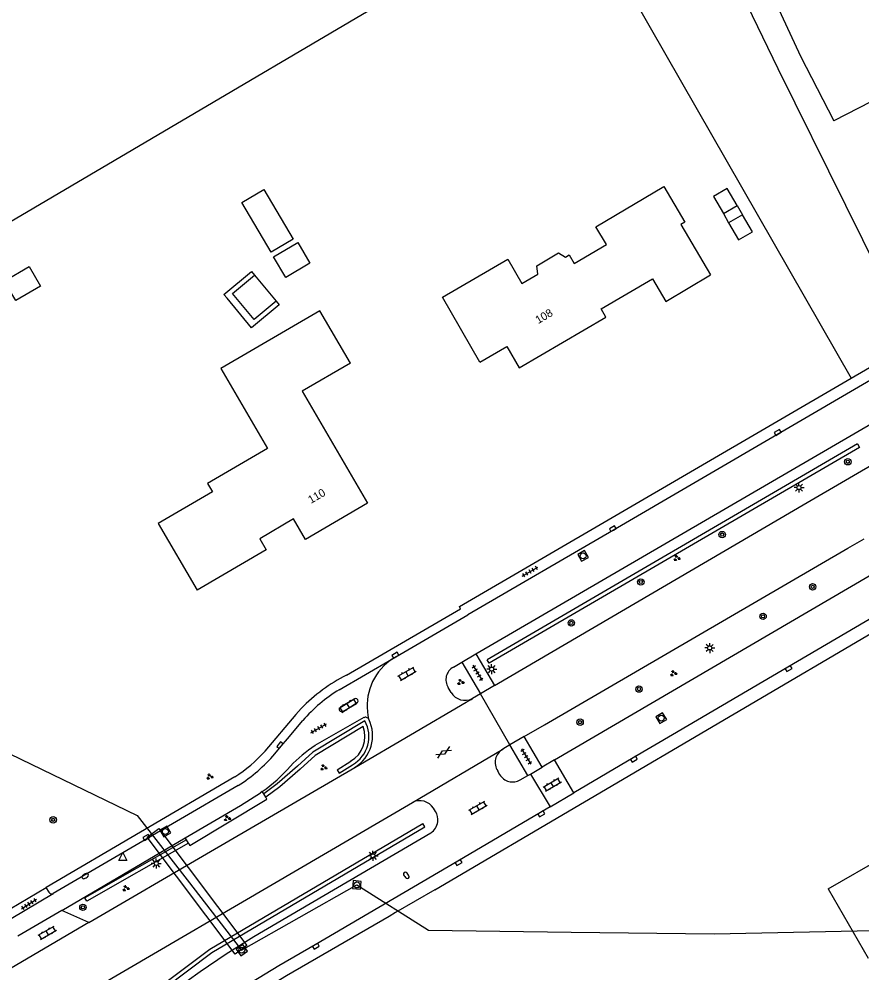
# Model space of a CAD drawing. Extents: x 135999 to 138000, y 396000 to 398501.
# Drawn here: x 136699.2 to 136804.5, y 397795.7 to 397914.9 of the extents above; entities that cross this region are included whole.
import ezdxf

# ---------------------------------------------------------------- set-up
doc = ezdxf.new("R2010")
doc.units = 0
for name, color, linetype in [('gg-afsc-draadraster', 7, 'Continuous'), ('gg-afsc-lijn draadraster', 7, 'Continuous'), ('gg-afsc-muur', 7, 'Continuous'), ('gg-anno-huisnummerreeks BGT', 7, 'Continuous'), ('gg-bbg-gedigitaliseerde bebouwing', 7, 'Continuous'), ('gg-bbg-gedigitaliseerde bijgebouw', 7, 'Continuous'), ('gg-bbg-hoofdgebouw', 7, 'Continuous'), ('gg-bbg-luifel en loopbrug', 7, 'Continuous'), ('gg-knt-verharding', 7, 'Continuous'), ('gg-kwrk-duiker nz buis', 7, 'Continuous'), ('gg-kwrk-duiker nz vlak', 7, 'Continuous'), ('gt-grn-groengrens', 7, 'Continuous'), ('gt-grn-weggrens', 7, 'Continuous'), ('gt-symb-boom', 7, 'Continuous'), ('gt-symb-brandkraan', 7, 'Continuous'), ('gt-symb-gesloten verharding', 7, 'Continuous'), ('gt-symb-groenvak', 7, 'Continuous'), ('gt-symb-klinker verharding', 7, 'Continuous'), ('gt-symb-kolk', 7, 'Continuous'), ('gt-symb-lichtmast', 7, 'Continuous'), ('gt-symb-rioolschacht', 7, 'Continuous'), ('gt-symb-tegel verharding', 7, 'Continuous'), ('gt-symb-waterafsluiter', 7, 'Continuous')]:
    doc.layers.add(name, color=color, linetype=linetype)

# ---------------------------------------------------------------- blocks, each defined once
blk = doc.blocks.new('gt0-BOOM')
at = {"layer": 'gt-symb-boom'}
for radius in [0.4, 0.2]:
    blk.add_circle((0, 0), radius, dxfattribs=at)
blk = doc.blocks.new('gt0-GRVAK')
at = {"layer": 'gt-symb-groenvak'}
for p, q in [((-0.11, 0.19), (-0.23, 0.24)), ((-0.18, 0.15), (0.09, 0.15)), ((-0.09, 0.21), (-0.16, 0.32)), ((-0.05, 0.21), (-0.05, 0.39)), ((0, 0.21), (0.06, 0.32)), ((0.02, 0.19), (0.13, 0.24)), ((0.26, -0.05), (0.2, 0.06)), ((0.3, -0.05), (0.3, 0.13)), ((0.35, -0.05), (0.41, 0.06)), ((-0.24, -0.23), (-0.36, -0.18)), ((-0.32, -0.26), (-0.05, -0.26)), ((-0.23, -0.21), (-0.29, -0.1)), ((-0.18, -0.2), (-0.18, -0.02)), ((-0.14, -0.21), (-0.07, -0.1)), ((-0.12, -0.23), (0, -0.18)), ((0.24, -0.07), (0.12, -0.02)), ((0.17, -0.11), (0.44, -0.11)), ((0.37, -0.07), (0.49, -0.02))]:
    blk.add_line(p, q, dxfattribs=at)
blk = doc.blocks.new('gt0-KL1')
at = {"layer": 'gt-symb-klinker verharding'}
for p, q in [((-1.15, 0.3), (1.15, 0.3)), ((-1, -0.3), (-1, 0.3)), ((-0.5, 0.3), (-0.5, 0.45)), ((0, -0.3), (0, 0.3)), ((0.5, 0.3), (0.5, 0.45)), ((1, -0.3), (1, 0.3)), ((-1.15, -0.3), (1.15, -0.3)), ((-0.5, -0.45), (-0.5, -0.3)), ((0.5, -0.45), (0.5, -0.3))]:
    blk.add_line(p, q, dxfattribs=at)
blk = doc.blocks.new('gt0-TEG1')
at = {"layer": 'gt-symb-tegel verharding'}
for p, q in [((-1.12, 0), (1.13, 0)), ((-0.9, -0.25), (-0.9, 0.25)), ((-0.45, -0.25), (-0.45, 0.25)), ((0, -0.25), (0, 0.25)), ((0.45, -0.25), (0.45, 0.25)), ((0.9, -0.25), (0.9, 0.25))]:
    blk.add_line(p, q, dxfattribs=at)
blk = doc.blocks.new('gt0-LMAST')
at = {"layer": 'gt-symb-lichtmast'}
for p, q in [((-0.18, 0.17), (-0.45, 0.44)), ((-0.01, 0.25), (-0.01, 0.62)), ((0.17, 0.17), (0.44, 0.44)), ((-0.26, 0), (-0.63, 0)), ((-0.18, -0.18), (-0.45, -0.45)), ((-0.01, -0.25), (-0.01, -0.63)), ((0.44, -0.45), (0.17, -0.18)), ((0.24, 0), (0.62, 0))]:
    blk.add_line(p, q, dxfattribs=at)
blk.add_circle((-0.01, 0), 0.25, dxfattribs=at)
blk = doc.blocks.new('gt0-KOLK')
at = {"layer": 'gt-symb-kolk'}
blk.add_lwpolyline([(0, 0), (0.38, 0), (0.38, 0.4), (-0.38, 0.4), (-0.38, 0), (0, 0)], dxfattribs=at)
blk = doc.blocks.new('gt0-RS')
at = {"layer": 'gt-symb-rioolschacht'}
blk.add_lwpolyline([(-0.5, -0.5), (0.5, -0.5), (0.5, 0.5), (-0.5, 0.5)], close=True, dxfattribs=at)
blk.add_circle((0, 0), 0.375, dxfattribs=at)
blk = doc.blocks.new('gt0-GESVH1')
at = {"layer": 'gt-symb-gesloten verharding'}
for p, q in [((-0.99, -0.26), (0.01, 0.24)), ((0.01, -0.26), (-0.99, 0.24)), ((0.01, 0.24), (1.01, -0.26)), ((1.01, 0.24), (0.01, -0.26))]:
    blk.add_line(p, q, dxfattribs=at)
blk = doc.blocks.new('gt0-BR')
at = {"layer": 'gt-symb-brandkraan'}
for centre, radius, start, end in [((-0.24, 0), 0.206, 107.5669, 252.4331), ((0.6, -2.66), 3, 106.892, 107.5669), ((0, -0.69), 0.938, 73.108, 106.892), ((-0.6, -2.66), 3, 72.4331, 73.108), ((0.24, 0), 0.206, 287.567, 72.4331), ((0.6, 2.66), 3, 252.4331, 253.108), ((0, 0.69), 0.938, 253.108, 286.8921), ((-0.6, 2.66), 3, 286.8921, 287.567)]:
    blk.add_arc(centre, radius, start, end, dxfattribs=at)
blk = doc.blocks.new('gt0-WAFSL')
at = {"layer": 'gt-symb-waterafsluiter'}
for p, q in [((-0.5, -0.33), (0, 0.67)), ((0, 0.67), (0.5, -0.33)), ((0.5, -0.33), (-0.5, -0.33))]:
    blk.add_line(p, q, dxfattribs=at)

msp = doc.modelspace()

# ---------------------------------------------------------------- linework, layer by layer
at = {"layer": 'gg-afsc-draadraster'}
for points in [[(136810.7, 397874.36), (136811, 397874.5), (136794.09, 397908.68), (136779.99, 397937.8), (136771.44, 397942.62), (136760.28, 397963.94), (136749.12, 397985.27), (136728.96, 398046.08), (136722.96, 398064.41), (136721.46, 398074.57), (136722.13, 398090.73), (136700.42, 398076.52), (136681.82, 398098.48)], [(136644.14, 397873.93), (136655.09, 397863.36), (136693.27, 397886.76), (136768.27, 397930.96), (136803.2, 397870)]]:
    msp.add_lwpolyline(points, dxfattribs=at)
at = {"layer": 'gg-afsc-lijn draadraster'}
msp.add_lwpolyline([(136644.14, 397873.93), (136655.09, 397863.36), (136693.27, 397886.76), (136768.27, 397930.96), (136803.2, 397870)], dxfattribs=at)
at = {"layer": 'gg-afsc-muur'}
for p, q in [((136751.16, 397806.09), (136807.49, 397839.21)), ((136751.16, 397806.09), (136807.49, 397839.21)), ((136746.26, 397803.26), (136745.45, 397802.73)), ((136746.26, 397803.26), (136745.45, 397802.73))]:
    msp.add_line(p, q, dxfattribs=at)
at = {"layer": 'gg-bbg-gedigitaliseerde bebouwing'}
msp.add_line((136800.34, 397806.21), (136805.34, 397797.55), dxfattribs=at)
for points in [[(136821.49, 397910.43), (136816.19, 397920.76), (136811.03, 397918.11), (136810.98, 397918.22), (136810.9, 397918.17), (136809.59, 397919.65), (136807.74, 397920.49), (136805.67, 397920.4), (136805.32, 397920.24), (136804.99, 397920.61), (136804.1, 397920.16), (136804.22, 397919.62), (136803.91, 397919.46), (136802.71, 397917.81), (136798.39, 397918.45), (136797.35, 397920.61), (136798.27, 397922.99), (136793.97, 397931.87), (136794.04, 397931.9), (136793.99, 397932.02), (136791.06, 397933.04), (136787.19, 397931.14), (136796.89, 397910.27), (136801.05, 397902.18)], [(136756.8, 397872.03), (136752.11, 397880.16), (136760.28, 397884.88), (136762.02, 397881.86), (136764.04, 397883.03), (136763.93, 397884.06), (136766.62, 397885.68), (136767.48, 397885.15), (136767.94, 397885.42), (136768.58, 397884.34), (136772.6, 397886.71), (136771.29, 397888.93), (136779.78, 397893.96), (136782.41, 397889.5), (136781.92, 397889.21), (136785.64, 397882.92)], [(136740.6, 397871.91), (136736.8, 397878.43), (136724.41, 397871.21), (136730.23, 397861.23), (136722.74, 397856.87), (136723.36, 397855.81), (136716.58, 397851.86), (136721.45, 397843.52)]]:
    msp.add_lwpolyline(points, dxfattribs=at)
at = {"layer": 'gg-bbg-gedigitaliseerde bijgebouw'}
for p, q in [((136787.24, 397890.58), (136788.97, 397891.58)), ((136789.62, 397890.45), (136787.89, 397889.45)), ((136790.88, 397888.29), (136789.62, 397890.45)), ((136728.63, 397882.88), (136731.32, 397879.66))]:
    msp.add_line(p, q, dxfattribs=at)
for points in [[(136729.79, 397893.61), (136733.45, 397887.41), (136730.69, 397885.78), (136727.03, 397891.98), (136729.79, 397893.61)], [(136788.97, 397891.58), (136787.72, 397893.74), (136785.99, 397892.74), (136787.24, 397890.58)], [(136787.89, 397889.45), (136789.14, 397887.29), (136790.88, 397888.29)], [(136697.33, 397882.16), (136700.44, 397883.98), (136701.88, 397881.53), (136698.77, 397879.71), (136697.33, 397882.16)], [(136731.32, 397879.66), (136728.56, 397877.35), (136725.87, 397880.58), (136728.63, 397882.88)]]:
    msp.add_lwpolyline(points, dxfattribs=at)
at = {"layer": 'gg-bbg-hoofdgebouw'}
msp.add_line((136800.34, 397806.21), (136815.25, 397814.83), dxfattribs=at)
for points in [[(136821.49, 397910.43), (136816.09, 397907.67), (136815.18, 397909.44), (136811.06, 397907.34), (136810.94, 397907.6), (136807.07, 397905.58), (136807.2, 397905.33), (136801.05, 397902.18)], [(136756.8, 397872.03), (136760.16, 397873.98), (136761.71, 397871.32), (136772.55, 397877.66), (136771.95, 397878.69), (136778.35, 397882.44), (136780.03, 397879.61), (136785.64, 397882.92)], [(136740.6, 397871.91), (136734.57, 397868.4), (136742.75, 397854.38), (136734.99, 397849.85), (136733.5, 397852.42), (136729.28, 397849.96), (136730.09, 397848.56), (136721.45, 397843.52)]]:
    msp.add_lwpolyline(points, dxfattribs=at)
at = {"layer": 'gg-bbg-luifel en loopbrug'}
for p, q in [((136788.97, 397891.58), (136789.62, 397890.45)), ((136787.24, 397890.58), (136787.89, 397889.45))]:
    msp.add_line(p, q, dxfattribs=at)
for points in [[(136731, 397885.2), (136734.03, 397886.99), (136735.55, 397884.4), (136732.52, 397882.61), (136731, 397885.2)], [(136731.32, 397879.66), (136731.71, 397879.19), (136728.25, 397876.31), (136725.18, 397880), (136724.79, 397880.46), (136728.25, 397883.34), (136728.63, 397882.88)]]:
    msp.add_lwpolyline(points, dxfattribs=at)
at = {"layer": 'gg-knt-verharding'}
for p, q in [((136745.78, 397834.9), (136755.29, 397840.44)), ((136739.21, 397831.08), (136745.78, 397834.9)), ((136745.78, 397834.9), (136745.15, 397834.38)), ((136754.54, 397834.52), (136756.3, 397835.55)), ((136756.3, 397835.55), (136756.83, 397834.66)), ((136753.49, 397833.91), (136754.54, 397834.52)), ((136754.54, 397834.52), (136756.86, 397830.57)), ((136756.83, 397834.66), (136758.63, 397831.59)), ((136753.2, 397830.75), (136752.83, 397831.37)), ((136758.63, 397831.59), (136756.86, 397830.57)), ((136756.86, 397830.57), (136755.85, 397829.98)), ((136741.08, 397829.92), (136739.37, 397828.91)), ((136739.67, 397828.37), (136741.37, 397829.38)), ((136741.14, 397821.37), (136755.09, 397829.52)), ((136742.28, 397827.59), (136736.18, 397824.09)), ((136762.33, 397825.23), (136764.85, 397826.7)), ((136762.33, 397825.23), (136760.54, 397824.18)), ((136764.58, 397821.41), (136762.33, 397825.23)), ((136760.54, 397824.18), (136759.64, 397823.64)), ((136762.8, 397820.35), (136760.54, 397824.18)), ((136748.36, 397817), (136759.64, 397823.64)), ((136766.12, 397822.32), (136764.58, 397821.41)), ((136768.55, 397818.21), (136766.12, 397822.32)), ((136759.01, 397820.94), (136759.26, 397820.5)), ((136762.8, 397820.35), (136763.11, 397820.54)), ((136763.11, 397820.54), (136764.58, 397821.41)), ((136763.11, 397820.54), (136765.56, 397816.43)), ((136726.16, 397820.19), (136702.58, 397806.37)), ((136761.84, 397819.84), (136762.8, 397820.35)), ((136726.59, 397819.11), (136703.44, 397805.6)), ((136729.59, 397818.36), (136729.37, 397818.21)), ((136765.56, 397816.43), (136768.55, 397818.21)), ((136751.26, 397815.85), (136750.99, 397816.27)), ((136704.55, 397803.51), (136719.96, 397812.57)), ((136698.07, 397803.71), (136702.58, 397806.37)), ((136702.93, 397805.78), (136702.58, 397806.37)), ((136751.16, 397806.09), (136746.26, 397803.26)), ((136698.19, 397802.49), (136703.44, 397805.6)), ((136704.55, 397803.51), (136699.03, 397800.29)), ((136707.9, 397801.97), (136704.55, 397803.51)), ((136707.9, 397801.97), (136698.21, 397796.29))]:
    msp.add_line(p, q, dxfattribs=at)
for points in [[(136756.3, 397835.55), (136816.51, 397870.61), (136841.19, 397885.05), (136843, 397886.16)], [(136758.63, 397831.59), (136797.71, 397854.5), (136836.03, 397876.79)], [(136815.82, 397875.72), (136773.51, 397851.03), (136755.29, 397840.44)], [(136766.12, 397822.32), (136815.27, 397851.06), (136848.22, 397870.3), (136850, 397871.23), (136851.61, 397871.92), (136852.77, 397872.35), (136854.66, 397872.98), (136856.57, 397873.67), (136858.14, 397874.34)], [(136803.2, 397870), (136809.86, 397873.88), (136810.7, 397874.36)], [(136862.57, 397873.24), (136843.73, 397862.25), (136818.24, 397847.37), (136795.29, 397833.89), (136780.86, 397825.45), (136775.94, 397822.57), (136768.55, 397818.21)], [(136740.11, 397832.9), (136754.37, 397841.2), (136754.23, 397841.47), (136803.2, 397870)], [(136764.85, 397826.7), (136802.8, 397848.76), (136804.84, 397849.95)], [(136755.09, 397829.52), (136755.69, 397829.87), (136755.85, 397829.98)], [(136734.46, 397828.75), (136733.79, 397828), (136729.93, 397823.41)], [(136731.15, 397823.06), (136731.94, 397824.01), (136732.74, 397824.94), (136734.66, 397827.24)], [(136707.9, 397801.97), (136722.63, 397810.59), (136741.14, 397821.37)], [(136719.96, 397812.57), (136726.87, 397816.63), (136729.37, 397818.21)], [(136584.81, 397721.3), (136694.7, 397785.67), (136748.36, 397817)], [(136765.56, 397816.43), (136764.37, 397815.74), (136754.04, 397809.64), (136736.19, 397799.19), (136731.67, 397796.57), (136728.25, 397794.5), (136724.94, 397792.26), (136721.67, 397789.95), (136719.89, 397788.61), (136718.12, 397787.25)], [(136624.03, 397736.5), (136683.61, 397771.4), (136707.16, 397785.43), (136709.68, 397787.02), (136713.01, 397789.28), (136715.37, 397791.12), (136718.56, 397793.53), (136721.81, 397795.87), (136725.06, 397798.07), (136728.54, 397800.23), (136750.66, 397813.18)], [(136745.45, 397802.73), (136732.61, 397795.31), (136729.01, 397793.12), (136725.89, 397791.03), (136722.68, 397788.74), (136720.79, 397787.33), (136719.08, 397786.01)]]:
    msp.add_lwpolyline(points, dxfattribs=at)
for centre, radius, start, end in [((136749.73, 397829.05), 7.04, 130.6796, 193.6534), ((136754.32, 397832.34), 1.78, 117.9906, 213.0061), ((136750.07, 397813.39), 21.9, 117.0471, 135.4667), ((136749.64, 397814.1), 19.93, 121.5412, 138.7441), ((136741.25, 397829.66), 0.309, 293.4643, 123.2509), ((136754.93, 397831.76), 2.01, 210.3904, 297.154), ((136739.52, 397828.64), 0.311, 119.9599, 298.2744), ((136742.5, 397827.22), 0.426, 22.834, 121.5282), ((136738.75, 397825.33), 4.63, 301.0343, 26.3949), ((136745.4, 397809.95), 16.88, 123.1014, 136.7224), ((136716.27, 397835.6), 18.31, 302.6854, 318.2541), ((136715.01, 397837.1), 21.4, 302.7736, 318.991), ((136760.62, 397821.99), 1.92, 120.6632, 213.3352), ((136718.02, 397834.84), 20.13, 305.076, 318.5634), ((136760.87, 397821.42), 1.86, 209.8854, 301.4895), ((136749.27, 397815.17), 2.04, 32.564, 116.4103), ((136749.56, 397814.83), 1.98, 352.396, 31.1974), ((136749.56, 397814.82), 1.98, 303.8139, 352.4509), ((136703.28, 397805.96), 0.401, 207.943, 293.7938)]:
    msp.add_arc(centre, radius, start, end, dxfattribs=at)
at = {"layer": 'gg-kwrk-duiker nz buis'}
msp.add_lwpolyline([(136642.15, 397873.3), (136676.8, 397837.25), (136686.77, 397838.11), (136694.04, 397824.99), (136713.96, 397815.35), (136720.48, 397806.93), (136727, 397798.52), (136741.41, 397806.68), (136750.36, 397801.02), (136768.21, 397800.8), (136786.06, 397800.58), (136833.75, 397801.59), (136838.53, 397799.2), (136842.69, 397794.62), (136853.74, 397779.16), (136862.87, 397760.24), (136866.65, 397750.1), (136871.65, 397728.73)], dxfattribs=at)
at = {"layer": 'gg-kwrk-duiker nz vlak'}
msp.add_lwpolyline([(136716.67, 397813.74), (136727.65, 397799.11), (136726.21, 397798.05), (136715.22, 397812.67), (136716.67, 397813.74)], dxfattribs=at)
at = {"layer": 'gt-grn-groengrens'}
for p, q in [((136804, 397861.8), (136757.7, 397834.82)), ((136738.95, 397821.07), (136740.64, 397822.14)), ((136729.77, 397818.07), (136729.59, 397818.36)), ((136730.02, 397817.64), (136729.77, 397818.07)), ((136720.1, 397812.33), (136707.39, 397805.08)), ((136720.1, 397812.33), (136719.96, 397812.57)), ((136720.36, 397811.9), (136720.1, 397812.33))]:
    msp.add_line(p, q, dxfattribs=at)
for points in [[(136804, 397861.8), (136804.26, 397861.36), (136757.95, 397834.39), (136757.7, 397834.82)], [(136742.4, 397827.2), (136735.9, 397823.26), (136733.99, 397821.54), (136731.45, 397819.34), (136729.77, 397818.07)], [(136742.19, 397826.49), (136736.2, 397822.86), (136734.32, 397821.17), (136731.77, 397818.95), (136730.02, 397817.64)], [(136738.95, 397821.07), (136739.22, 397820.65), (136740.88, 397821.71)], [(136720.36, 397811.9), (136720.52, 397811.63), (136730.17, 397817.39), (136730.02, 397817.64)], [(136587.32, 397716.74), (136689.01, 397776.28), (136711.34, 397789.87), (136723.02, 397798.65), (136749.67, 397814.36)], [(136587.56, 397716.3), (136689.27, 397775.85), (136711.62, 397789.45), (136723.3, 397798.24), (136749.93, 397813.93), (136749.67, 397814.36)], [(136720.36, 397811.9), (136707.64, 397804.65), (136707.39, 397805.08)]]:
    msp.add_lwpolyline(points, dxfattribs=at)
for radius, start, end in [(3.54, 299.7693, 20.9649), (4.04, 299.761, 29.3673)]:
    msp.add_arc((136738.88, 397825.22), radius, start, end, dxfattribs=at)
at = {"layer": 'gt-grn-weggrens'}
msp.add_line((136760.54, 397824.18), (136756.86, 397830.57), dxfattribs=at)

# ---------------------------------------------------------------- block references
at = {"layer": 'gt-symb-boom'}
for p in [(136802.79, 397859.57), (136787.08, 397850.47), (136776.91, 397844.55), (136798.39, 397843.94), (136792.19, 397840.26), (136768.22, 397839.43), (136776.68, 397831.16), (136769.32, 397827.03), (136703.45, 397814.82), (136707.17, 397803.88)]:
    msp.add_blockref('gt0-BOOM', p, dxfattribs=at)
at = {"layer": 'gt-symb-brandkraan'}
for p, rotation in [((136707.45, 397807.79), -148.74151469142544), ((136747.59, 397807.88), -51.698006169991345)]:
    msp.add_blockref('gt0-BR', p, dxfattribs=dict(at, rotation=rotation))
at = {"layer": 'gt-symb-gesloten verharding', "rotation": 30.796713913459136}
msp.add_blockref('gt0-GESVH1', (136752.24, 397823.25), dxfattribs=at)
at = {"layer": 'gt-symb-groenvak'}
for p in [(136781.4, 397847.52), (136780.99, 397833.13), (136754.37, 397832.03), (136737.25, 397821.36), (136723.02, 397820.21), (136725.2, 397815.02), (136712.53, 397806.26)]:
    msp.add_blockref('gt0-GRVAK', p, dxfattribs=at)
at = {"layer": 'gt-symb-klinker verharding'}
for p, rotation in [((136747.69, 397833.08), 30.334805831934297), ((136740.34, 397829.12), 32.33937707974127), ((136765.83, 397819.24), 30.334805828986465), ((136756.55, 397816.33), 30.334805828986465), ((136702.71, 397800.7), 29.922486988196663)]:
    msp.add_blockref('gt0-KL1', p, dxfattribs=dict(at, rotation=rotation))
at = {"layer": 'gt-symb-kolk'}
for p, rotation in [((136794.12, 397863.06), 30.256437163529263), ((136773.51, 397851.03), 30.256437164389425), ((136746.33, 397835.22), 30.128600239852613), ((136795.29, 397833.89), -149.66519417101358), ((136731.94, 397824.01), 50.4364913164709), ((136775.94, 397822.57), -149.61576270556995), ((136764.37, 397815.74), -149.7435628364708), ((136715.2, 397812.45), 30.334805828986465), ((136754.04, 397809.64), -149.45890152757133), ((136736.19, 397799.19), -149.6651941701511)]:
    msp.add_blockref('gt0-KOLK', p, dxfattribs=dict(at, rotation=rotation))
at = {"layer": 'gt-symb-lichtmast'}
for p in [(136796.69, 397856.34), (136785.53, 397836.3), (136758.27, 397833.66), (136743.44, 397810.32), (136716.35, 397809.37)]:
    msp.add_blockref('gt0-LMAST', p, dxfattribs=at)
at = {"layer": 'gt-symb-rioolschacht'}
for p, rotation in [((136769.7, 397847.81), 29.666715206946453), ((136779.46, 397827.53), -149.66519417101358), ((136717.48, 397813.36), -149.7435628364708), ((136741.41, 397806.68), -5.049166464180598), ((136727.03, 397798.54), -55.02206777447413)]:
    msp.add_blockref('gt0-RS', p, dxfattribs=dict(at, rotation=rotation))
at = {"layer": 'gt-symb-tegel verharding'}
for p, rotation in [((136763.07, 397845.84), 29.666715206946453), ((136756.49, 397833.19), -59.15409543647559), ((136736.65, 397826.26), 29.538782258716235), ((136762.58, 397822.74), -59.15409543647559), ((136700.43, 397804.3), 32.41844995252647)]:
    msp.add_blockref('gt0-TEG1', p, dxfattribs=dict(at, rotation=rotation))
at = {"layer": 'gt-symb-waterafsluiter'}
msp.add_blockref('gt0-WAFSL', (136712.17, 397810.07), dxfattribs=at)

# ---------------------------------------------------------------- texts
at = {"layer": 'gg-anno-huisnummerreeks BGT'}
for s, p in [('108', (136764.09, 397876.77)), ('110', (136735.67, 397854.3))]:
    msp.add_text(s, height=1, rotation=30.3, dxfattribs=at).set_placement(p)

doc.saveas('drawing.dxf')
